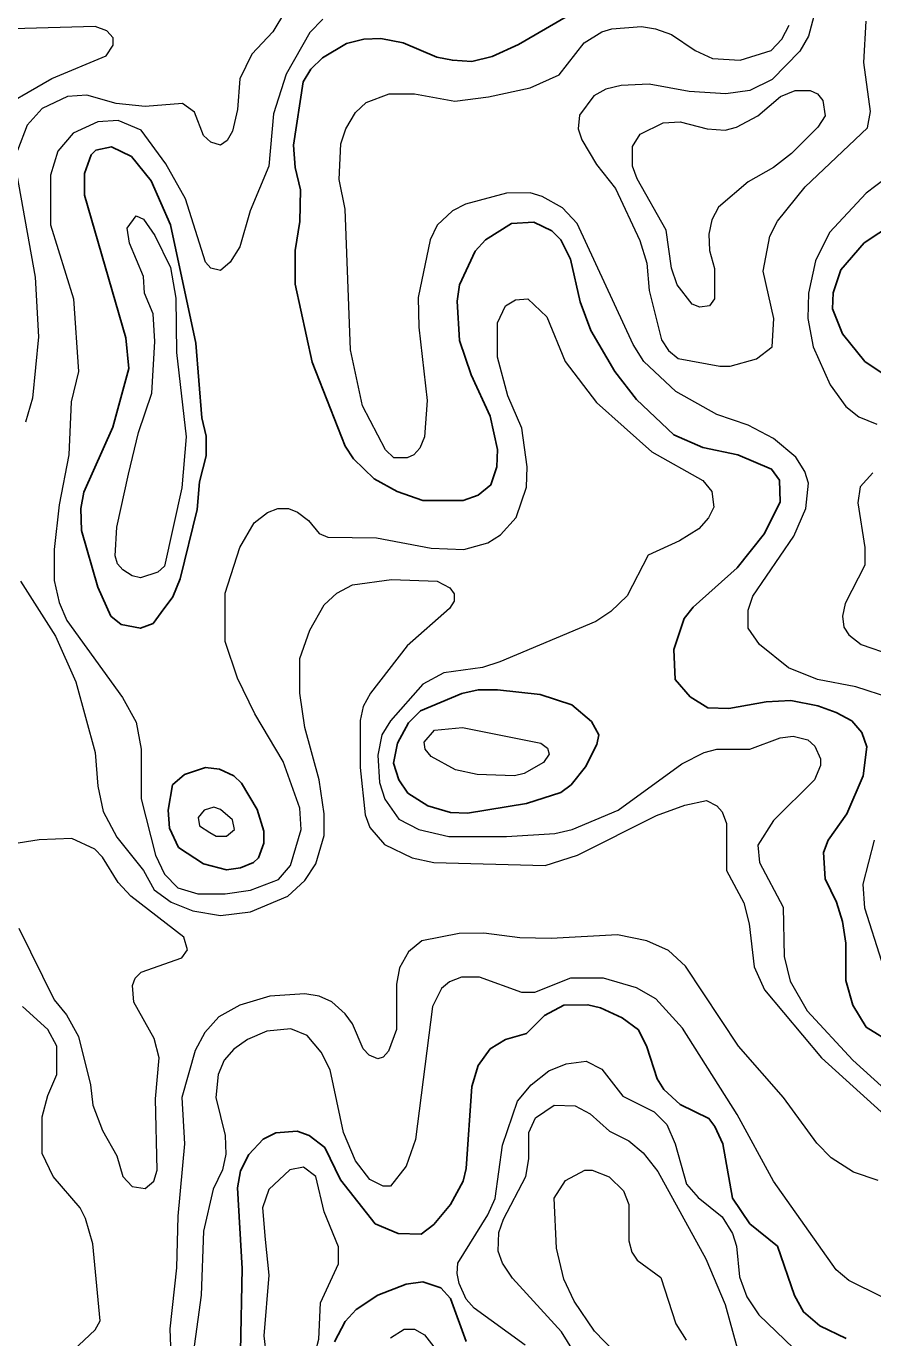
# Model space of a CAD drawing. Extents: x 577 to 602.9, y 7483.8 to 7511.6.
# Drawn here: x 595.185 to 596.302, y 7486.028 to 7487.759 of the extents above; entities that cross this region are included whole.
import ezdxf

# ---------------------------------------------------------------- set-up
doc = ezdxf.new("R2010")
doc.units = 0
doc.header["$LTSCALE"] = 0.032
doc.layers.add('1', color=7, linetype='Continuous', lineweight=25)
doc.layers.add('2', color=7, linetype='Continuous', lineweight=13)

msp = doc.modelspace()

# ---------------------------------------------------------------- linework, layer by layer
at = {"layer": '1'}
for points in [[(596.2435, 7486.6846), (596.2682, 7486.7195), (596.2896, 7486.7696), (596.2944, 7486.8078), (596.288, 7486.8269), (596.2745, 7486.842), (596.2539, 7486.8531), (596.23, 7486.8619), (596.1942, 7486.869), (596.1616, 7486.8674), (596.1123, 7486.8587), (596.0845, 7486.8595), (596.0614, 7486.8738), (596.0415, 7486.8969), (596.0399, 7486.9366), (596.0535, 7486.9772), (596.0654, 7486.9923), (596.1234, 7487.044), (596.1592, 7487.0893), (596.1799, 7487.1314), (596.1791, 7487.1601), (596.1688, 7487.1744), (596.1242, 7487.1935), (596.0781, 7487.203), (596.0399, 7487.2197), (595.9906, 7487.2666), (595.962, 7487.3032), (595.9302, 7487.3573), (595.9159, 7487.3954), (595.9032, 7487.4519), (595.8905, 7487.4773), (595.8785, 7487.4893), (595.8547, 7487.5004), (595.8253, 7487.4988), (595.7911, 7487.4773), (595.7775, 7487.4622), (595.7569, 7487.4177), (595.7537, 7487.3962), (595.7569, 7487.3445), (595.772, 7487.2992), (595.7974, 7487.2444), (595.807, 7487.2006), (595.8062, 7487.1776), (595.7982, 7487.1537), (595.7815, 7487.1402), (595.7616, 7487.133), (595.7084, 7487.133), (595.6742, 7487.145), (595.644, 7487.1617), (595.6169, 7487.1879), (595.6058, 7487.2046), (595.562, 7487.3159), (595.5398, 7487.4185), (595.5398, 7487.463), (595.5461, 7487.5012), (595.5469, 7487.5433), (595.5398, 7487.5728), (595.5374, 7487.6022), (595.5501, 7487.6857), (595.5605, 7487.7024), (595.5756, 7487.7175), (595.6074, 7487.7366), (595.6304, 7487.7421), (595.6527, 7487.7429), (595.6821, 7487.7374), (595.7267, 7487.7183), (595.7473, 7487.7143), (595.7728, 7487.7127), (595.7998, 7487.7191), (595.8348, 7487.735), (595.9111, 7487.7795)], [(596.3851, 7487.5354), (596.2912, 7487.4734), (596.2602, 7487.4376), (596.2499, 7487.4074), (596.2491, 7487.3859), (596.2626, 7487.3533), (596.292, 7487.3167), (596.3199, 7487.2976)], [(596.6053, 7486.0269), (596.5703, 7486.1263), (596.5361, 7486.1836), (596.521, 7486.2218), (596.5147, 7486.2639), (596.5147, 7486.3355), (596.4964, 7486.3768), (596.4789, 7486.3943), (596.4534, 7486.4054), (596.358, 7486.4094), (596.3294, 7486.4158), (596.2936, 7486.438), (596.2761, 7486.4667), (596.2666, 7486.4993), (596.2666, 7486.5486), (596.2626, 7486.5772), (596.2546, 7486.6026), (596.2395, 7486.6337), (596.2372, 7486.6686), (596.2435, 7486.6846)], [(595.4674, 7486.0102), (595.4698, 7486.1192), (595.4634, 7486.2257), (595.4674, 7486.248), (595.4786, 7486.2695), (595.4976, 7486.2901), (595.5143, 7486.2981), (595.5422, 7486.3005), (595.5581, 7486.2949), (595.5787, 7486.279), (595.5994, 7486.2361), (595.6455, 7486.178), (595.6758, 7486.1653), (595.706, 7486.1645), (595.7227, 7486.1772), (595.7449, 7486.2035), (595.7616, 7486.2345), (595.7656, 7486.2512), (595.7728, 7486.3593), (595.7815, 7486.3872), (595.7974, 7486.4094), (595.8173, 7486.4213), (595.8451, 7486.4293), (595.869, 7486.4532), (595.8944, 7486.4667), (595.9262, 7486.4675), (595.9429, 7486.4635), (595.9716, 7486.45), (595.993, 7486.4341), (596.0042, 7486.4118), (596.0177, 7486.3697), (596.0264, 7486.3553), (596.0479, 7486.3355), (596.0861, 7486.3172), (596.094, 7486.3068), (596.1044, 7486.2838), (596.1171, 7486.2122), (596.1401, 7486.178), (596.1767, 7486.1486), (596.199, 7486.0834), (596.2109, 7486.0619), (596.2324, 7486.0436), (596.2674, 7486.0269)], [(595.7656, 7486.023), (595.7449, 7486.0794), (595.7322, 7486.0937), (595.7084, 7486.1017), (595.6861, 7486.0985), (595.6487, 7486.0842), (595.6201, 7486.0651), (595.6058, 7486.0492), (595.5915, 7486.0222)]]:
    msp.add_lwpolyline(points, dxfattribs=at)
for points in [[(595.3627, 7486.9852), (595.3784, 7487.0058), (595.3879, 7487.0297), (595.4102, 7487.1211), (595.4134, 7487.1577), (595.4221, 7487.1919), (595.4221, 7487.2181), (595.4165, 7487.242), (595.4086, 7487.3406), (595.3752, 7487.4972), (595.3497, 7487.5553), (595.3235, 7487.5871), (595.2973, 7487.5998), (595.2766, 7487.5958), (595.2702, 7487.5895), (595.2615, 7487.5648), (595.2615, 7487.5362), (595.3163, 7487.3477), (595.3203, 7487.3072), (595.2988, 7487.23), (595.2607, 7487.1442), (595.2567, 7487.1227), (595.2575, 7487.0933), (595.279, 7487.0185), (595.2965, 7486.9804), (595.31, 7486.9692), (595.3354, 7486.9645), (595.3521, 7486.9708)], [(595.7599, 7486.8782), (595.7815, 7486.8833), (595.807, 7486.8833), (595.8634, 7486.877), (595.9048, 7486.8635), (595.931, 7486.8412), (595.9406, 7486.8237), (595.9382, 7486.811), (595.9231, 7486.7816), (595.904, 7486.7577), (595.8905, 7486.7474), (595.8451, 7486.7331), (595.7672, 7486.7203), (595.7449, 7486.7211), (595.7147, 7486.7299), (595.6885, 7486.7466), (595.6766, 7486.7641), (595.6694, 7486.7863), (595.675, 7486.8126), (595.6893, 7486.8396), (595.7052, 7486.8555)], [(595.3719, 7486.7242), (595.3776, 7486.7577), (595.3935, 7486.7712), (595.4213, 7486.7808), (595.4396, 7486.7784), (595.4587, 7486.7696), (595.469, 7486.7601), (595.4897, 7486.7251), (595.4984, 7486.6965), (595.4984, 7486.6806), (595.4913, 7486.6615), (595.4849, 7486.6551), (595.4674, 7486.648), (595.4491, 7486.6456), (595.4189, 7486.6535), (595.3855, 7486.675), (595.3736, 7486.7005)]]:
    msp.add_lwpolyline(points, close=True, dxfattribs=at)
at = {"layer": '2'}
for points in [[(595.5271, 7487.7795), (595.5104, 7487.7517), (595.4825, 7487.7223), (595.4666, 7487.6897), (595.4634, 7487.6491), (595.4571, 7487.6205), (595.4499, 7487.6085), (595.4412, 7487.6022), (595.4285, 7487.6062), (595.4189, 7487.6149), (595.407, 7487.6459), (595.3911, 7487.6571), (595.3418, 7487.6531), (595.3036, 7487.6571), (595.2647, 7487.6682), (595.2392, 7487.6666), (595.2058, 7487.6507), (595.1859, 7487.6284)], [(596.23, 7487.7922), (596.2173, 7487.7461), (596.2061, 7487.7262), (596.1696, 7487.6889), (596.1401, 7487.6745), (596.1083, 7487.6698), (596.0598, 7487.673), (596.0073, 7487.6825), (595.97, 7487.6809), (595.9501, 7487.6761), (595.9342, 7487.6674), (595.9151, 7487.6419), (595.9135, 7487.6237), (595.9183, 7487.6093), (595.9374, 7487.5767), (595.9628, 7487.5449), (595.9946, 7487.4765), (596.0042, 7487.4463), (596.0073, 7487.4105), (596.0233, 7487.3453), (596.0328, 7487.331), (596.0455, 7487.3207), (596.1004, 7487.3104), (596.1139, 7487.3104), (596.1489, 7487.3199), (596.1696, 7487.3358), (596.1719, 7487.3732), (596.1576, 7487.436), (596.1664, 7487.4821), (596.1767, 7487.502), (596.2133, 7487.5473), (596.2952, 7487.6252), (596.2992, 7487.6467), (596.2904, 7487.7111), (596.2936, 7487.766)], [(595.5764, 7487.7684), (595.5589, 7487.7509), (595.5279, 7487.696), (595.5112, 7487.6435), (595.5048, 7487.5744), (595.4801, 7487.5155), (595.4666, 7487.4678), (595.4539, 7487.4479), (595.4412, 7487.4368), (595.4285, 7487.44), (595.4213, 7487.4479), (595.3951, 7487.5314), (595.3688, 7487.5775), (595.3362, 7487.6221), (595.306, 7487.6348), (595.279, 7487.6332), (595.2464, 7487.6181), (595.2265, 7487.5942), (595.2169, 7487.5624), (595.2169, 7487.4972), (595.2472, 7487.3994), (595.2535, 7487.3032), (595.244, 7487.2634), (595.2408, 7487.1935), (595.2281, 7487.1275), (595.2217, 7487.0686), (595.2217, 7487.0273), (595.2281, 7486.9986), (595.2384, 7486.9748), (595.3116, 7486.873), (595.3299, 7486.8404), (595.3362, 7486.8046), (595.3362, 7486.7394), (595.3553, 7486.6647), (595.3672, 7486.64), (595.3847, 7486.6217), (595.411, 7486.6138), (595.4475, 7486.6138), (595.4809, 7486.6186), (595.5175, 7486.6329), (595.5334, 7486.6512), (595.5477, 7486.6989), (595.5461, 7486.7267), (595.5239, 7486.7887), (595.4865, 7486.8515), (595.4634, 7486.8985), (595.4475, 7486.947), (595.4475, 7487.0106), (595.4666, 7487.071), (595.4857, 7487.1036), (595.5032, 7487.1171), (595.5167, 7487.1227), (595.531, 7487.1227), (595.543, 7487.1179), (595.5573, 7487.1068), (595.5716, 7487.0893), (595.5827, 7487.0845), (595.6471, 7487.0837), (595.7195, 7487.0702), (595.7624, 7487.0686), (595.7942, 7487.0774), (595.8109, 7487.0877), (595.8316, 7487.1108), (595.8451, 7487.1505), (595.8459, 7487.1776), (595.8388, 7487.2285), (595.8205, 7487.2714), (595.807, 7487.3223), (595.807, 7487.3676), (595.8173, 7487.3899), (595.8308, 7487.3978), (595.8467, 7487.3994), (595.8722, 7487.3756), (595.896, 7487.3167), (595.9374, 7487.2626), (596.0105, 7487.1974), (596.0781, 7487.1593), (596.09, 7487.145), (596.0924, 7487.1243), (596.0853, 7487.11), (596.0726, 7487.0957), (596.0471, 7487.0798), (596.0058, 7487.0607), (595.9779, 7487.0074), (595.9565, 7486.9867), (595.9366, 7486.9732), (595.8101, 7486.9199), (595.7871, 7486.9128), (595.7362, 7486.9056), (595.7084, 7486.8905), (595.6654, 7486.842), (595.6543, 7486.8237)], [(596.0908, 7487.7167), (596.1274, 7487.7143), (596.168, 7487.727), (596.1823, 7487.7421), (596.1918, 7487.7604)], [(595.1358, 7487.6427), (595.2185, 7487.6904), (595.2901, 7487.7199), (595.2996, 7487.7342), (595.2996, 7487.7437), (595.2909, 7487.7533), (595.2758, 7487.7588), (595.1676, 7487.7557)], [(596.3262, 7486.8722), (596.2801, 7486.8873), (596.2292, 7486.8969), (596.191, 7486.912), (596.1529, 7486.943), (596.1378, 7486.9645), (596.1378, 7486.9883), (596.1441, 7487.0066), (596.1982, 7487.0861), (596.2141, 7487.1227), (596.2173, 7487.1561), (596.2125, 7487.1712), (596.2006, 7487.1903), (596.1712, 7487.2149), (596.1378, 7487.2324), (596.0964, 7487.2467), (596.0423, 7487.277), (596.0002, 7487.3167), (595.9859, 7487.339), (595.9119, 7487.4988), (595.8928, 7487.5195), (595.8658, 7487.5346), (595.8499, 7487.5394), (595.8189, 7487.5386), (595.7648, 7487.5243), (595.7473, 7487.5155), (595.7274, 7487.4964), (595.7179, 7487.4773), (595.702, 7487.401), (595.7028, 7487.362), (595.7139, 7487.265), (595.7107, 7487.2173), (595.7044, 7487.2022), (595.6964, 7487.1935), (595.6877, 7487.1895), (595.6702, 7487.1895), (595.6591, 7487.1998), (595.6288, 7487.2579), (595.6129, 7487.3318), (595.6058, 7487.5179), (595.5978, 7487.5569), (595.6002, 7487.6038), (595.6066, 7487.6237), (595.6193, 7487.6451), (595.6336, 7487.6586), (595.6638, 7487.6698), (595.6972, 7487.6698), (595.7505, 7487.6602), (595.795, 7487.6658), (595.8499, 7487.6777), (595.8881, 7487.6952), (595.9215, 7487.7374), (595.9445, 7487.7517), (595.958, 7487.7557), (595.997, 7487.7588), (596.0153, 7487.7557), (596.0368, 7487.7485), (596.0678, 7487.727), (596.0908, 7487.7167)], [(595.1859, 7487.6284), (595.1732, 7487.595)], [(596.3445, 7487.5775), (596.2936, 7487.5386), (596.2451, 7487.4869), (596.2268, 7487.4495), (596.2173, 7487.4066), (596.2165, 7487.3732), (596.2236, 7487.3358), (596.2459, 7487.2857), (596.2666, 7487.2571), (596.2841, 7487.2436), (596.3079, 7487.234)], [(595.1724, 7487.5632), (595.1963, 7487.428), (595.201, 7487.3493), (595.1931, 7487.2682), (595.1835, 7487.2364)], [(596.3024, 7487.1696), (596.2857, 7487.1513), (596.2825, 7487.1299), (596.292, 7487.071), (596.292, 7487.0479), (596.2658, 7486.9971), (596.2626, 7486.9804), (596.2642, 7486.966), (596.2706, 7486.9557), (596.2872, 7486.943), (596.3278, 7486.9287)], [(595.1772, 7487.0265), (595.2233, 7486.9541), (595.2503, 7486.8937), (595.2758, 7486.8006), (595.279, 7486.7561), (595.2861, 7486.7227), (595.3044, 7486.6885), (595.3394, 7486.6448), (595.3537, 7486.6193), (595.376, 7486.6026), (595.4046, 7486.5915), (595.4412, 7486.5852), (595.4809, 7486.5899), (595.5302, 7486.6106), (595.5525, 7486.6313), (595.5668, 7486.6535), (595.578, 7486.6909), (595.578, 7486.7195), (595.5716, 7486.7641), (595.5525, 7486.8332), (595.5461, 7486.8786), (595.5461, 7486.9247), (595.5589, 7486.9621), (595.578, 7486.9955), (595.5947, 7487.0106), (595.6153, 7487.0217), (595.667, 7487.0289), (595.7274, 7487.0265), (595.7441, 7487.0177), (595.7497, 7487.0098), (595.7497, 7487.0002), (595.7433, 7486.9907), (595.6877, 7486.9414), (595.6392, 7486.8786), (595.6296, 7486.8611), (595.6257, 7486.8428), (595.6257, 7486.7808), (595.632, 7486.7179), (595.6384, 7486.7013), (595.6575, 7486.679), (595.694, 7486.6615), (595.7227, 7486.6551), (595.8698, 7486.6512), (595.9127, 7486.6647), (596.0169, 7486.7172), (596.0543, 7486.7307), (596.0829, 7486.737), (596.0964, 7486.7299), (596.1036, 7486.7219), (596.1091, 7486.7068), (596.1091, 7486.6448), (596.1322, 7486.6019), (596.1393, 7486.574), (596.1457, 7486.5176), (596.1592, 7486.4873), (596.2348, 7486.3975), (596.3461, 7486.2965)], [(595.6543, 7486.8237), (595.6487, 7486.7967), (595.6511, 7486.7609), (595.6583, 7486.7386), (595.6766, 7486.7124), (595.7028, 7486.6989), (595.7426, 7486.6893), (595.8189, 7486.6893), (595.8825, 7486.6933), (595.9056, 7486.6989), (595.966, 7486.7243), (596.0503, 7486.7855), (596.0797, 7486.8006), (596.0964, 7486.8046), (596.1401, 7486.8046), (596.1799, 7486.8197), (596.1974, 7486.8221), (596.2165, 7486.8173), (596.226, 7486.8086), (596.2332, 7486.7919), (596.2332, 7486.7832), (596.2252, 7486.7641), (596.1712, 7486.7108), (596.1505, 7486.6782), (596.1529, 7486.6551), (596.1839, 7486.5963), (596.1855, 7486.5311), (596.1934, 7486.4985), (596.2157, 7486.4595), (596.2761, 7486.3943), (596.3183, 7486.3561)], [(595.3243, 7486.2273), (595.3418, 7486.2249), (595.3529, 7486.2345), (595.3577, 7486.2488), (595.3553, 7486.3434), (595.3601, 7486.3975), (595.3537, 7486.4229), (595.3267, 7486.4706), (595.3251, 7486.4929), (595.3283, 7486.5025), (595.3362, 7486.5104), (595.3903, 7486.5295), (595.3974, 7486.5398), (595.3927, 7486.5565), (595.3227, 7486.6106), (595.306, 7486.6289), (595.2853, 7486.6623), (595.275, 7486.6726), (595.2448, 7486.6869), (595.2018, 7486.6853), (595.0317, 7486.6583)], [(596.3143, 7486.5247), (596.292, 7486.5947), (596.2896, 7486.6265), (596.3047, 7486.6846)], [(595.1748, 7486.5685), (595.2217, 7486.4738), (595.2376, 7486.454), (595.2535, 7486.4253), (595.2694, 7486.3617), (595.2726, 7486.3347), (595.2853, 7486.3013), (595.3044, 7486.2679), (595.3124, 7486.2408), (595.3243, 7486.2273)], [(596.3095, 7486.2353), (596.2769, 7486.2464), (596.2475, 7486.2655), (596.2284, 7486.2846), (596.1847, 7486.345), (596.125, 7486.4126), (596.0551, 7486.5184), (596.0328, 7486.539), (596.0042, 7486.5518), (595.9652, 7486.5597), (595.8777, 7486.5549), (595.8364, 7486.5557), (595.7887, 7486.5621), (595.7561, 7486.5613), (595.7068, 7486.5518), (595.6893, 7486.5374), (595.6773, 7486.516), (595.6734, 7486.4945), (595.6734, 7486.4349), (595.663, 7486.4062), (595.6559, 7486.3983), (595.6487, 7486.3959), (595.6376, 7486.4007), (595.6296, 7486.4094), (595.6153, 7486.442), (595.6058, 7486.4555), (595.5883, 7486.4714)], [(596.3143, 7486.0818), (596.2706, 7486.1033), (596.2539, 7486.1176), (596.1712, 7486.2345), (596.1234, 7486.3227), (596.0511, 7486.4365), (596.0161, 7486.4754), (595.9906, 7486.4897), (595.9469, 7486.5025), (595.9032, 7486.5025), (595.8555, 7486.4834), (595.8388, 7486.4834), (595.7831, 7486.504), (595.7593, 7486.504), (595.7433, 7486.4977), (595.733, 7486.4889), (595.7211, 7486.4651), (595.6988, 7486.2893), (595.6861, 7486.2544), (595.6654, 7486.2281), (595.6559, 7486.2281), (595.6384, 7486.2369), (595.6193, 7486.2615), (595.6034, 7486.2989), (595.5859, 7486.3816), (595.574, 7486.4046), (595.5557, 7486.4269), (595.5342, 7486.4357), (595.5024, 7486.4325), (595.477, 7486.4213), (595.4587, 7486.4086), (595.446, 7486.3943), (595.438, 7486.3752), (595.4348, 7486.345), (595.4475, 7486.2949), (595.4483, 7486.2703), (595.4436, 7486.2496), (595.4316, 7486.2241), (595.4189, 7486.1685), (595.4157, 7486.0842), (595.4038, 7485.9975)], [(595.5883, 7486.4714), (595.5716, 7486.4786), (595.5525, 7486.4818), (595.5064, 7486.4786), (595.4666, 7486.4667), (595.4388, 7486.4516), (595.4205, 7486.4309), (595.4078, 7486.407), (595.3903, 7486.345), (595.3935, 7486.2838), (595.3847, 7486.1884), (595.3831, 7486.12), (595.3744, 7486.0397), (595.3776, 7485.9474)], [(595.2321, 7485.9975), (595.2758, 7486.0381), (595.2821, 7486.05), (595.2726, 7486.1518), (595.2631, 7486.1852), (595.2559, 7486.1995), (595.2201, 7486.2408), (595.2058, 7486.2711), (595.2058, 7486.3196), (595.213, 7486.3474), (595.2249, 7486.3752), (595.2249, 7486.4126), (595.213, 7486.4349), (595.1796, 7486.4651)], [(595.8435, 7486.0182), (595.776, 7486.0667), (595.7656, 7486.0786), (595.7561, 7486.0993), (595.7537, 7486.1128), (595.7545, 7486.1263), (595.7942, 7486.19), (595.8038, 7486.2114), (595.8133, 7486.2822), (595.8332, 7486.3402), (595.8515, 7486.3617), (595.8746, 7486.38), (595.8976, 7486.3895), (595.9239, 7486.3927), (595.9445, 7486.3824), (595.9724, 7486.3466), (596.0137, 7486.3259), (596.0304, 7486.3092), (596.0415, 7486.2838), (596.0566, 7486.2305), (596.0718, 7486.213), (596.1036, 7486.1876), (596.1171, 7486.1653), (596.1226, 7486.1486), (596.1266, 7486.108), (596.1362, 7486.0818), (596.1521, 7486.058), (596.2093, 7486.0031)], [(595.9072, 7486.0102), (595.8913, 7486.0357), (595.8268, 7486.1065), (595.8133, 7486.1263), (595.8078, 7486.1422), (595.8086, 7486.1669), (595.8149, 7486.1844), (595.8443, 7486.2408), (595.8483, 7486.2639), (595.8483, 7486.2989), (595.8571, 7486.318), (595.8817, 7486.3347), (595.9095, 7486.3339), (595.9294, 7486.3235), (595.9549, 7486.3005), (595.9803, 7486.2878), (595.9994, 7486.2719), (596.0185, 7486.2472), (596.0821, 7486.1319), (596.1075, 7486.0715), (596.1234, 7486.0142)], [(595.9612, 7486.0094), (595.935, 7486.0365), (595.908, 7486.0762), (595.8944, 7486.1049), (595.8849, 7486.1462), (595.8817, 7486.2122), (595.8968, 7486.2353), (595.9223, 7486.2488), (595.9318, 7486.2488), (595.9541, 7486.24), (595.9732, 7486.2218), (595.9803, 7486.2035), (595.9803, 7486.1558), (595.9843, 7486.1407), (595.9914, 7486.1303), (596.0225, 7486.1073), (596.0423, 7486.046), (596.0559, 7486.0246)], [(595.6654, 7486.0277), (595.6837, 7486.0389), (595.6972, 7486.0389), (595.7107, 7486.0317), (595.7227, 7486.0158)]]:
    msp.add_lwpolyline(points, dxfattribs=at)
for points in [[(596.0837, 7487.6237), (596.1075, 7487.6221), (596.1226, 7487.626), (596.1505, 7487.6411), (596.1807, 7487.6666), (596.1998, 7487.6745), (596.2197, 7487.6745), (596.2292, 7487.6698), (596.2364, 7487.661), (596.2395, 7487.6411), (596.23, 7487.626), (596.195, 7487.5911), (596.1712, 7487.5728), (596.1378, 7487.5537), (596.0988, 7487.5203), (596.09, 7487.5036), (596.0861, 7487.4845), (596.0869, 7487.463), (596.0932, 7487.4392), (596.0932, 7487.3994), (596.0869, 7487.3899), (596.0741, 7487.3883), (596.0638, 7487.3923), (596.0439, 7487.4177), (596.0368, 7487.44), (596.0296, 7487.4901), (595.9914, 7487.5577), (595.9851, 7487.5744), (595.9851, 7487.6006), (595.9954, 7487.6165), (596.0256, 7487.6316), (596.0479, 7487.6332)], [(595.3823, 7487.4002), (595.3831, 7487.3286), (595.3959, 7487.2173), (595.3903, 7487.1497), (595.3672, 7487.0464), (595.3585, 7487.0384), (595.3354, 7487.0312), (595.3243, 7487.0336), (595.3124, 7487.0416), (595.3052, 7487.0495), (595.302, 7487.0599), (595.3044, 7487.098), (595.3195, 7487.168), (595.333, 7487.2229), (595.3505, 7487.2746), (595.3545, 7487.343), (595.3521, 7487.3795), (595.341, 7487.4066), (595.3394, 7487.4288), (595.3211, 7487.4726), (595.3179, 7487.4925), (595.3299, 7487.5091), (595.3394, 7487.5044), (595.3545, 7487.4829), (595.3752, 7487.4408)], [(595.8674, 7486.7871), (595.842, 7486.7728), (595.8292, 7486.7696), (595.7799, 7486.7712), (595.7513, 7486.7776), (595.7195, 7486.7951), (595.7115, 7486.8046), (595.71, 7486.8142), (595.7235, 7486.8301), (595.7608, 7486.8332), (595.8642, 7486.8126), (595.873, 7486.8062), (595.8753, 7486.7983)], [(595.4269, 7486.6949), (595.4356, 7486.6901), (595.4491, 7486.6901), (595.4595, 7486.6989), (595.4571, 7486.7116), (595.4412, 7486.7251), (595.4324, 7486.7283), (595.4197, 7486.7243), (595.4118, 7486.7148), (595.4134, 7486.7036)], [(595.5, 7486.1574), (595.5048, 7486.1104), (595.4984, 7486.0301), (595.5016, 7486.0039), (595.5167, 7485.9848), (595.5398, 7485.9824), (595.5549, 7485.9912), (595.5668, 7486.011), (595.5708, 7486.0261), (595.5732, 7486.0739), (595.597, 7486.1255), (595.597, 7486.1478), (595.578, 7486.1939), (595.5668, 7486.2408), (595.5509, 7486.2528), (595.5326, 7486.2496), (595.5048, 7486.2233), (595.4968, 7486.1995)]]:
    msp.add_lwpolyline(points, close=True, dxfattribs=at)

doc.saveas('drawing.dxf')
